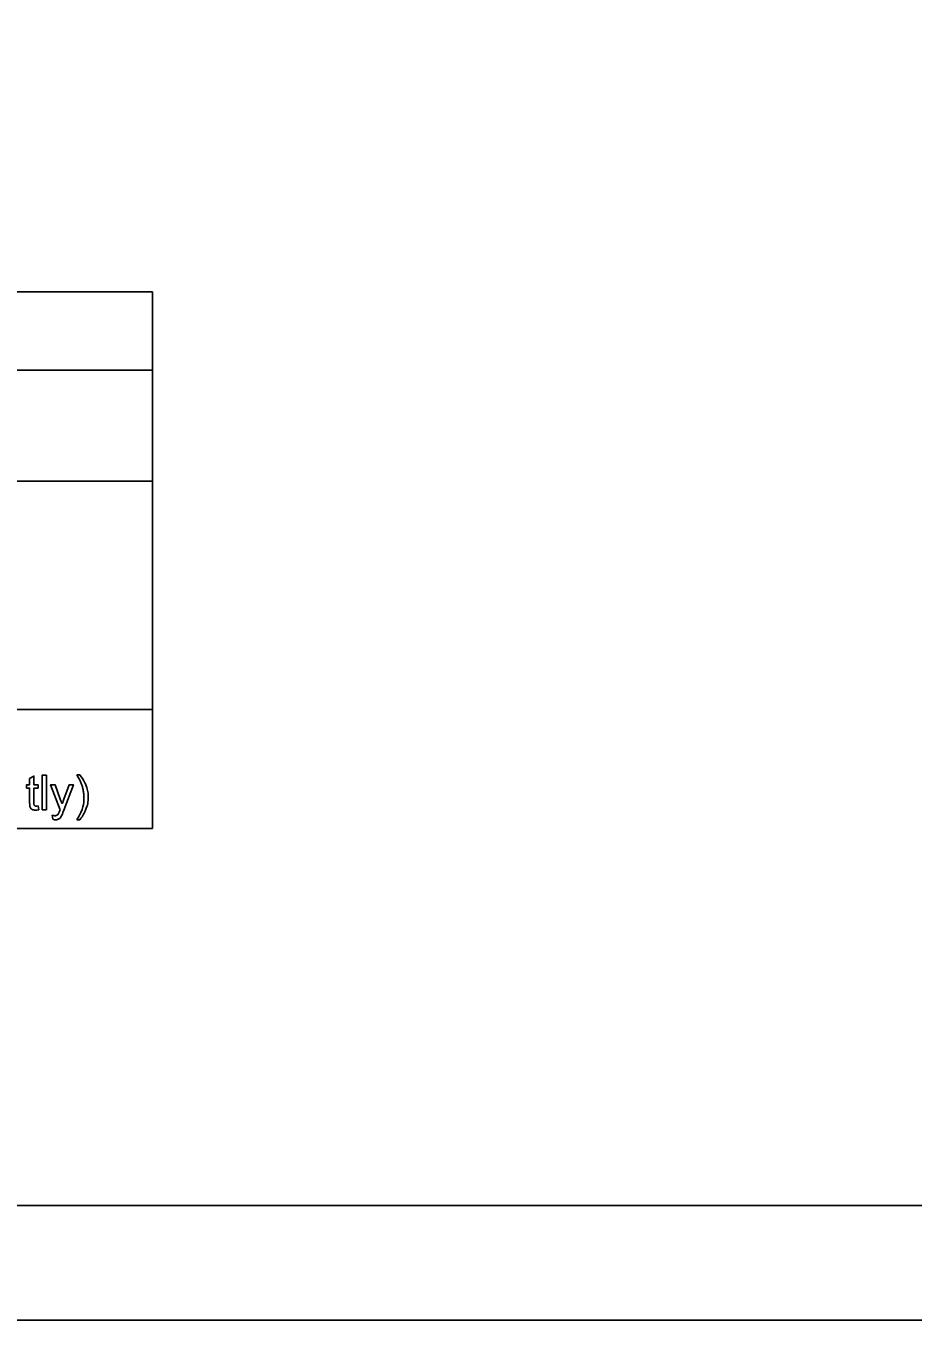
# Model space of a CAD drawing. Extents: x 0 to 34, y 0 to 22.
# Drawn here: x 6.08 to 9.94, y 0 to 5.64 of the extents above; entities that cross this region are included whole.
import ezdxf

# ---------------------------------------------------------------- set-up
doc = ezdxf.new("R2010")
doc.units = 0
for name, color, linetype in [('SH_Border', 7, 'Continuous'), ('SH_Cut_Line', 7, 'Continuous'), ('SH_Data', 7, 'Continuous'), ('SH_Text', 7, 'Continuous')]:
    doc.layers.add(name, color=color, linetype=linetype)

msp = doc.modelspace()

# ---------------------------------------------------------------- linework, layer by layer
at = {"layer": 'SH_Border'}
msp.add_lwpolyline([(1.5, 21.5), (33.5, 21.5), (33.5, 0.5), (1.5, 0.5)], close=True, dxfattribs=at)
at = {"layer": 'SH_Cut_Line'}
msp.add_lwpolyline([(0, 0), (34, 0), (34, 22), (0, 22)], close=True, dxfattribs=at)
at = {"layer": 'SH_Data'}
for p, q in [((6.6275, 4.4803), (2.3775, 4.4803)), ((6.6275, 2.1428), (6.6275, 4.4803)), ((2.3775, 4.1387), (6.6275, 4.1387)), ((2.3775, 3.6553), (6.6275, 3.6553)), ((6.6275, 2.6607), (2.3775, 2.6607)), ((6.6275, 2.1428), (2.3775, 2.1428))]:
    msp.add_line(p, q, dxfattribs=at)
at = {"layer": 'SH_Text'}
for points in [[(6.092, 2.2558), (6.092, 2.3185), (6.0784, 2.3185), (6.0784, 2.3328), (6.092, 2.3328), (6.092, 2.3597), (6.1105, 2.3708), (6.1105, 2.3328), (6.1289, 2.3328), (6.1289, 2.3185), (6.1105, 2.3185), (6.1105, 2.2547)], [(6.1465, 2.2239), (6.1465, 2.3741), (6.1649, 2.3741), (6.1649, 2.2239), (6.1465, 2.2239)], [(6.2974, 2.3766), (6.3105, 2.3766)], [(6.2243, 2.2238), (6.183, 2.3328), (6.2029, 2.3328), (6.2255, 2.2699)], [(6.241, 2.2693), (6.2643, 2.3328), (6.2827, 2.3328), (6.2414, 2.222)], [(6.1289, 2.2404), (6.1315, 2.2241)], [(6.1928, 2.1821), (6.1907, 2.1995)], [(6.3105, 2.1798), (6.2974, 2.1798)]]:
    msp.add_lwpolyline(points, dxfattribs=at)
for points in [[(6.2974, 2.1798), (6.3279, 2.2289), (6.3279, 2.2782), (6.3279, 2.2974), (6.3235, 2.3164), (6.32, 2.3317), (6.3138, 2.3459), (6.3098, 2.3551), (6.2974, 2.3766)], [(6.3105, 2.3766), (6.3298, 2.3509), (6.339, 2.325), (6.3469, 2.3026), (6.3469, 2.2783), (6.3469, 2.2506), (6.3363, 2.2248), (6.3257, 2.199), (6.3105, 2.1798)], [(6.1315, 2.2241), (6.1238, 2.2224), (6.1176, 2.2224), (6.1076, 2.2224), (6.1021, 2.2256), (6.0965, 2.2288), (6.0943, 2.234), (6.092, 2.2392), (6.092, 2.2558)], [(6.2255, 2.2699), (6.2299, 2.258), (6.2334, 2.2448), (6.2366, 2.2572), (6.241, 2.2693)], [(6.1105, 2.2547), (6.1105, 2.2468), (6.1114, 2.2445), (6.1124, 2.2423), (6.1146, 2.2409), (6.1168, 2.2396), (6.1209, 2.2396), (6.1239, 2.2396), (6.1289, 2.2404)], [(6.1907, 2.1995), (6.1967, 2.1978), (6.2012, 2.1978), (6.2074, 2.1978), (6.211, 2.1999), (6.2147, 2.2019), (6.2171, 2.2056), (6.2188, 2.2084), (6.2227, 2.2193), (6.2232, 2.2209), (6.2243, 2.2238)], [(6.2414, 2.222), (6.2348, 2.2042), (6.2311, 2.1974), (6.2262, 2.1883), (6.2198, 2.1841), (6.2135, 2.1799), (6.2046, 2.1799), (6.1993, 2.1799), (6.1928, 2.1821)]]:
    msp.add_open_spline(points, degree=3, dxfattribs=at)

doc.saveas('drawing.dxf')
